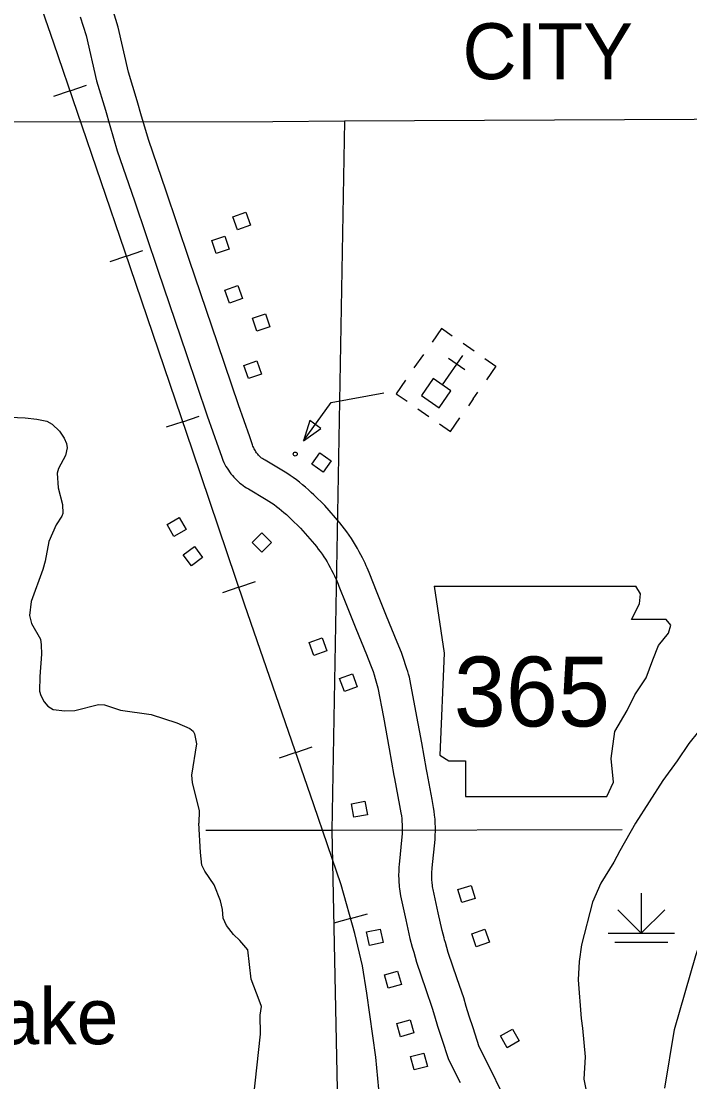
# Model space of a CAD drawing. Extents: x -19 to 366, y -4 to 359.
# Drawn here: x 158.742 to 159.697, y 178.636 to 180.152 of the extents above; entities that cross this region are included whole.
import ezdxf

# ---------------------------------------------------------------- set-up
doc = ezdxf.new("R2010")
doc.units = 0
for name, color, linetype in [('21', 7, 'Continuous'), ('60', 7, 'Continuous'), ('Level 19', 7, 'Continuous'), ('R_Axis Annot', 7, 'Continuous'), ('R_Contour Annot', 7, 'Continuous'), ('R_Fin Surface Annot', 7, 'Continuous'), ('R_Temp Easement', 7, 'Continuous'), ('R_Water Annot', 7, 'Continuous'), ('Sheet Fence', 7, 'Continuous'), ('T_Drafting', 7, 'Continuous'), ('T_Vehicle Path Lt Major', 7, 'Continuous')]:
    doc.layers.add(name, color=color, linetype=linetype)

msp = doc.modelspace()

# ---------------------------------------------------------------- linework, layer by layer
at = {"layer": '21'}
for points in [[(159.0441, 179.8727), (159.0627, 179.8792), (159.0693, 179.8605), (159.0506, 179.854)], [(159.0139, 179.8387), (159.0325, 179.8452), (159.039, 179.8265), (159.0204, 179.82)], [(159.0327, 179.7679), (159.0514, 179.7744), (159.0579, 179.7558), (159.0393, 179.7493)], [(159.072, 179.7275), (159.0906, 179.734), (159.0972, 179.7154), (159.0785, 179.7089)], [(159.0598, 179.66), (159.0784, 179.6665), (159.0849, 179.6478), (159.0663, 179.6413)], [(159.1572, 179.5187), (159.1685, 179.5349), (159.1847, 179.5236), (159.1734, 179.5074)], [(158.9676, 179.4425), (158.9772, 179.4253), (158.96, 179.4156), (158.9504, 179.4328)], [(159.0996, 179.4069), (159.0858, 179.3929), (159.0717, 179.4067), (159.0855, 179.4208)], [(158.9892, 179.4011), (159.0009, 179.3852), (158.985, 179.3735), (158.9733, 179.3893)], [(159.1531, 179.2639), (159.1716, 179.2705), (159.1783, 179.2519), (159.1597, 179.2453)], [(159.1968, 179.2123), (159.2154, 179.2189), (159.222, 179.2003), (159.2035, 179.1936)], [(159.217, 179.0138), (159.2135, 179.0332), (159.2329, 179.0367), (159.2364, 179.0173)], [(159.3847, 178.9164), (159.3904, 178.8975), (159.3714, 178.8918), (159.3658, 178.9107)], [(159.2354, 178.8498), (159.2546, 178.854), (159.2588, 178.8346), (159.2395, 178.8305)], [(159.4044, 178.8537), (159.4108, 178.835), (159.3921, 178.8286), (159.3857, 178.8472)], [(159.2797, 178.7938), (159.2851, 178.7748), (159.2661, 178.7694), (159.2607, 178.7883)], [(159.2974, 178.7243), (159.3028, 178.7054), (159.2838, 178.6999), (159.2784, 178.7188)], [(159.4438, 178.711), (159.4535, 178.6939), (159.4363, 178.6841), (159.4266, 178.7013)], [(159.3173, 178.6767), (159.3223, 178.6576), (159.3031, 178.6527), (159.2982, 178.6718)]]:
    msp.add_lwpolyline(points, close=True, dxfattribs=at)
at = {"layer": '60'}
for p, q in [((159.3891, 179.6806), (159.3735, 179.6914)), ((159.3165, 179.6759), (159.303, 179.6565)), ((159.3723, 179.6743), (159.3433, 179.6324)), ((159.3526, 179.6707), (159.3759, 179.6545)), ((159.3877, 179.6124), (159.3943, 179.622)), ((159.3877, 179.6124), (159.3809, 179.6025)), ((159.3087, 179.598), (159.3243, 179.5872))]:
    msp.add_line(p, q, dxfattribs=at)
for points in [[(159.3578, 179.7022), (159.3423, 179.713), (159.3288, 179.6936)], [(159.4045, 179.6699), (159.4201, 179.6591), (159.4066, 179.6396)], [(159.291, 179.6391), (159.2775, 179.6197), (159.2931, 179.6089)], [(159.1453, 179.5522), (159.1846, 179.6071), (159.26, 179.6208)], [(159.3397, 179.5765), (159.3553, 179.5657), (159.3688, 179.5851)]]:
    msp.add_lwpolyline(points, dxfattribs=at)
for points in [[(159.339, 179.5994), (159.3558, 179.6237), (159.3306, 179.6412), (159.3138, 179.6169)], [(159.17, 179.5701), (159.1543, 179.5814), (159.1453, 179.5522)]]:
    msp.add_lwpolyline(points, close=True, dxfattribs=at)
msp.add_circle((159.1333, 179.5334), 0.00284, dxfattribs=at)
at = {"layer": 'Level 19'}
msp.add_lwpolyline([(160.1035, 180.0139), (159.2039, 180.0095), (159.1015, 180.0085), (158.1504, 180.0074), (157.1262, 180.0062)], dxfattribs=at)
at = {"layer": 'R_Axis Annot'}
for points in [[(159.2039, 180.0095), (159.1856, 178.9951)], [(159.1856, 178.9951), (159.0055, 178.9948)], [(159.6007, 178.9958), (159.1856, 178.9951)], [(159.1856, 178.9951), (159.2063, 178)]]:
    msp.add_lwpolyline(points, dxfattribs=at)
at = {"layer": 'R_Contour Annot'}
for points in [[(159.2069, 179.4222), (159.2039, 179.4263), (159.2004, 179.4307), (159.1969, 179.435), (159.1756, 179.4597), (159.16, 179.4749), (159.1562, 179.4785), (159.1521, 179.4823), (159.1479, 179.486), (159.1437, 179.4895), (159.1394, 179.493), (159.135, 179.4963), (159.1305, 179.4996), (159.1259, 179.5027), (159.1213, 179.5058), (159.1166, 179.5087), (159.0904, 179.5244), (159.0883, 179.5257), (159.0872, 179.5263), (159.0863, 179.5269), (159.0853, 179.5277), (159.0843, 179.5285), (159.0834, 179.5292), (159.0826, 179.5299), (159.0818, 179.5308), (159.0808, 179.5319), (159.0798, 179.533), (159.0789, 179.5341), (159.078, 179.5353), (159.0771, 179.5366), (159.0763, 179.5379), (159.0754, 179.5393), (159.0747, 179.5406), (159.0741, 179.5418), (159.0735, 179.5432), (159.0729, 179.5446), (159.0722, 179.5464), (159.0682, 179.558), (159.0521, 179.6036), (159.0226, 179.6909), (158.9819, 179.8118), (158.9485, 179.9106), (158.9241, 179.9816), (158.9138, 180.0166), (158.9074, 180.0385), (158.8952, 180.0794), (158.8801, 180.1441), (158.8715, 180.172)], [(158.826, 180.1589), (158.8344, 180.1318), (158.8494, 180.0672), (158.862, 180.0251), (158.8684, 180.0033), (158.879, 179.9672), (158.9036, 179.8953), (158.9371, 179.7966), (158.9777, 179.6758), (159.0073, 179.5882), (159.0235, 179.5422), (159.0277, 179.5304), (159.0288, 179.5274), (159.03, 179.5244), (159.0313, 179.5215), (159.0328, 179.5186), (159.0343, 179.5158), (159.036, 179.513), (159.0377, 179.5103), (159.0395, 179.5077), (159.0415, 179.5051), (159.0435, 179.5026), (159.0456, 179.5002), (159.0478, 179.4978), (159.0499, 179.4958), (159.052, 179.4938), (159.0542, 179.4919), (159.0566, 179.4901), (159.0589, 179.4883), (159.0613, 179.4867), (159.0638, 179.4851), (159.0663, 179.4836), (159.0919, 179.4684), (159.0957, 179.466), (159.0994, 179.4635), (159.1031, 179.461), (159.1067, 179.4583), (159.1102, 179.4556), (159.1137, 179.4528), (159.1172, 179.45), (159.1206, 179.447), (159.1239, 179.444), (159.1271, 179.4409), (159.141, 179.4273), (159.1607, 179.4045), (159.1635, 179.401), (159.1663, 179.3975), (159.169, 179.3939)], [(159.4115, 178.6553), (159.3963, 178.6856), (159.3876, 178.7125), (159.382, 178.7294), (159.3778, 178.7434), (159.3741, 178.7555), (159.3647, 178.7826), (159.3521, 178.8204), (159.3481, 178.8349), (159.3468, 178.8387), (159.346, 178.8415), (159.3431, 178.8519), (159.3375, 178.8772), (159.3304, 178.9108), (159.33, 178.9127), (159.3297, 178.915), (159.3294, 178.9172), (159.3291, 178.9195), (159.3289, 178.9216), (159.3287, 178.9235), (159.3286, 178.9256), (159.3285, 178.9278), (159.3285, 178.9299), (159.3285, 178.9321), (159.3285, 178.934), (159.3286, 178.9363), (159.3288, 178.939), (159.329, 178.9416), (159.3331, 178.9819), (159.3335, 178.9881), (159.3336, 178.9939), (159.3336, 178.9996), (159.3334, 179.0056), (159.3331, 179.0112), (159.3326, 179.0169), (159.3319, 179.0224), (159.3311, 179.028), (159.329, 179.0394), (159.3218, 179.0776), (159.3211, 179.0821), (159.3142, 179.1203), (159.3059, 179.1657), (159.2978, 179.2091), (159.2964, 179.2144), (159.2953, 179.2185), (159.2941, 179.2225), (159.293, 179.2263), (159.2911, 179.2321), (159.2892, 179.2379), (159.2871, 179.2438), (159.285, 179.2493), (159.279, 179.2643), (159.2639, 179.3016), (159.2497, 179.3373), (159.2398, 179.3618), (159.2389, 179.364), (159.2376, 179.3673), (159.2363, 179.3706), (159.2349, 179.3737), (159.2334, 179.3771), (159.2318, 179.3803), (159.2295, 179.385), (159.2271, 179.3894), (159.2249, 179.3936), (159.2223, 179.3984), (159.2195, 179.4032), (159.2166, 179.408), (159.2136, 179.4126), (159.2104, 179.4173), (159.2069, 179.4222)], [(159.169, 179.3939), (159.1716, 179.3903), (159.1741, 179.3866), (159.1765, 179.3828), (159.1788, 179.379), (159.181, 179.3752), (159.1832, 179.3713), (159.1852, 179.3673), (159.1874, 179.3632), (159.1893, 179.3594), (159.1905, 179.357), (159.1916, 179.3544), (159.1927, 179.352), (159.1937, 179.3496), (159.1947, 179.3471), (159.1956, 179.3446), (159.2058, 179.3196), (159.22, 179.2839), (159.2351, 179.2467), (159.2409, 179.2321), (159.2427, 179.2273), (159.2445, 179.2223), (159.2461, 179.2175), (159.2477, 179.2124), (159.2487, 179.2091), (159.2497, 179.2057), (159.2506, 179.2023), (159.2515, 179.1988), (159.2594, 179.1571), (159.2676, 179.1119), (159.2744, 179.0738), (159.2753, 179.0691), (159.2825, 179.0308), (159.2843, 179.0203), (159.285, 179.016), (159.2855, 179.0119), (159.2859, 179.0076), (159.2861, 179.0034), (159.2863, 178.9989), (159.2863, 178.9945), (159.2862, 178.9902), (159.2859, 178.9857), (159.2818, 178.9461), (159.2815, 178.9424), (159.2813, 178.9385), (159.2812, 178.9353), (159.2811, 178.9324), (159.2811, 178.9294), (159.2812, 178.9265), (159.2813, 178.9233), (159.2815, 178.9204), (159.2817, 178.9174), (159.282, 178.9145), (159.2824, 178.9113), (159.2828, 178.908), (159.2833, 178.9047), (159.2839, 178.9016), (159.2912, 178.8672), (159.2972, 178.8405), (159.3005, 178.8282), (159.3018, 178.824), (159.3029, 178.8209), (159.3068, 178.8067), (159.3199, 178.7674), (159.329, 178.7409), (159.3325, 178.7297), (159.3368, 178.7151), (159.3426, 178.6977), (159.3524, 178.6676), (159.369, 178.6344)], [(159.494, 178.5166), (159.4895, 178.5235), (159.4616, 178.5657), (159.445, 178.5915), (159.4361, 178.6059), (159.4302, 178.6173), (159.4292, 178.6193), (159.4115, 178.6553)]]:
    msp.add_lwpolyline(points, dxfattribs=at)
at = {"layer": 'R_Fin Surface Annot'}
for p, q in [((159.332, 179.3446), (159.3464, 179.2485)), ((159.6268, 179.3334), (159.6201, 179.3445)), ((159.6252, 179.319), (159.6268, 179.3334)), ((159.614, 179.2966), (159.6252, 179.319)), ((159.6636, 179.2966), (159.614, 179.2966)), ((159.67, 179.2886), (159.6636, 179.2966)), ((159.6668, 179.2773), (159.67, 179.2886)), ((159.6524, 179.2597), (159.6668, 179.2773)), ((159.6444, 179.2389), (159.6524, 179.2597)), ((159.3464, 179.2485), (159.34, 179.1027)), ((159.6348, 179.2133), (159.6444, 179.2389)), ((159.6188, 179.1892), (159.6348, 179.2133)), ((159.6076, 179.1668), (159.6188, 179.1892)), ((159.5899, 179.1364), (159.6076, 179.1668)), ((159.5851, 179.0979), (159.5899, 179.1364)), ((159.34, 179.1027), (159.3528, 179.0947)), ((159.3528, 179.0947), (159.3769, 179.0947)), ((159.3769, 179.0947), (159.3769, 179.0434)), ((159.5883, 179.0643), (159.5851, 179.0979)), ((159.5787, 179.0434), (159.5883, 179.0643)), ((159.3769, 179.0434), (159.5787, 179.0434))]:
    msp.add_line(p, q, dxfattribs=at)
msp.add_lwpolyline([(159.332, 179.3446), (159.6201, 179.3445)], dxfattribs=at)
at = {"layer": 'R_Temp Easement'}
for points in [[(158.7138, 179.5866), (158.7475, 179.5854), (158.764, 179.5835), (158.7783, 179.5802), (158.7861, 179.5759), (158.7963, 179.5662), (158.803, 179.5562), (158.8063, 179.5484), (158.8073, 179.5425), (158.805, 179.5311), (158.7949, 179.5126), (158.7931, 179.5059), (158.7943, 179.4851), (158.8006, 179.4612), (158.8013, 179.4483), (158.7998, 179.4443), (158.7916, 179.432), (158.7813, 179.4084), (158.7759, 179.3804), (158.7724, 179.3682), (158.756, 179.3225), (158.7536, 179.3023), (158.7562, 179.291), (158.7691, 179.2685), (158.7703, 179.2603), (158.7707, 179.2472), (158.7682, 179.2151), (158.7678, 179.1942), (158.7698, 179.188), (158.7746, 179.1791), (158.7798, 179.1729), (158.7872, 179.168), (158.8039, 179.1663), (158.8183, 179.1668), (158.852, 179.1753), (158.8607, 179.1748), (158.8834, 179.1669), (158.9272, 179.1609), (158.964, 179.1491), (158.9826, 179.1409), (158.9876, 179.137), (158.9895, 179.1332), (158.9923, 179.1188), (158.9852, 179.0739), (158.9859, 179.0635), (158.996, 179.0229), (158.9954, 179.0054)], [(159.0703, 178.7821), (159.0658, 178.8242), (159.054, 178.8378), (159.0452, 178.8462), (159.0351, 178.8591), (159.0304, 178.8696), (159.0292, 178.8821), (159.0267, 178.8942), (159.0174, 178.9174), (159.004, 178.9367), (158.9997, 178.9453), (158.9981, 178.9637), (158.9954, 179.0054)], [(159.0738, 178.6116), (159.0838, 178.7038), (159.0833, 178.7307), (159.085, 178.7433), (159.0819, 178.7525), (159.0703, 178.7821)]]:
    msp.add_lwpolyline(points, dxfattribs=at)
at = {"layer": 'R_Water Annot'}
for p, q in [((158.8115, 180.053), (158.8351, 180.0611)), ((158.8115, 180.053), (158.7878, 180.0449)), ((158.8921, 179.8163), (158.8684, 179.8083)), ((158.8921, 179.8163), (158.9157, 179.8244)), ((158.9725, 179.5796), (158.9962, 179.5877)), ((158.9725, 179.5796), (158.9488, 179.5716)), ((159.0529, 179.3429), (159.0765, 179.3509)), ((159.0529, 179.3429), (159.0292, 179.3349)), ((159.1341, 179.1065), (159.1104, 179.0983)), ((159.1341, 179.1065), (159.1577, 179.1146)), ((159.2125, 178.8691), (159.2365, 178.8759)), ((159.2125, 178.8691), (159.1884, 178.8624))]:
    msp.add_line(p, q, dxfattribs=at)
msp.add_lwpolyline([(159.2556, 178.5944), (159.2483, 178.6706), (159.2355, 178.7623), (159.2293, 178.8014), (159.2185, 178.8477), (159.1989, 178.9172), (159.1598, 179.0316), (159.061, 179.3189), (158.9864, 179.5387), (158.8896, 179.8235), (158.7883, 180.1211), (158.7517, 180.2272)], dxfattribs=at)
msp.add_lwpolyline([(159.2556, 178.5944), (159.2483, 178.6706), (159.2355, 178.7623), (159.2293, 178.8014), (159.2185, 178.8477), (159.1989, 178.9172), (159.1598, 179.0316), (159.061, 179.3189), (158.9864, 179.5387), (158.8896, 179.8235), (158.7883, 180.1211), (158.7517, 180.2272)], dxfattribs=at)
at = {"layer": 'Sheet Fence'}
for points in [[(168.7902, 2.2442), (168.5607, 10.8615), (168.3304, 19.479), (168.0993, 28.0965), (167.8673, 36.7142), (167.6346, 45.3321), (167.4011, 53.95), (167.1668, 62.5681), (166.9316, 71.1863), (166.6957, 79.8047), (166.459, 88.4232), (166.2215, 97.0418), (165.9832, 105.6605), (165.7441, 114.2794), (165.5043, 122.8984), (165.2636, 131.5176), (165.0221, 140.1368), (164.7799, 148.7563), (164.5369, 157.3758), (164.2931, 165.9955), (164.0485, 174.6153), (163.8031, 183.2352), (163.5569, 191.8553), (163.31, 200.4755), (163.0623, 209.0959), (162.8138, 217.7164), (162.5645, 226.337), (162.3145, 234.9577), (162.0637, 243.5786), (161.8121, 252.1997), (161.5597, 260.8208), (161.3066, 269.4421), (161.0527, 278.0636), (160.798, 286.6851), (160.5426, 295.3068), (160.2864, 303.9287), (160.0294, 312.5507), (159.7717, 321.1728), (159.5132, 329.7951), (159.2539, 338.4175), (158.9939, 347.04)], [(161.4532, 2.0533), (161.2336, 10.6702), (161.0133, 19.2873), (160.7922, 27.9044), (160.5704, 36.5217), (160.3478, 45.1392), (160.1245, 53.7568), (159.9003, 62.3745), (159.6754, 70.9923), (159.4498, 79.6103), (159.2234, 88.2284), (158.9962, 96.8466), (158.7683, 105.465), (158.5396, 114.0835), (158.3102, 122.7022), (158.08, 131.321), (157.849, 139.9399), (157.6173, 148.559), (157.3849, 157.1782), (157.1517, 165.7975), (156.9177, 174.417), (156.683, 183.0366), (156.511, 189.3363)], [(0, 172.2839), (7.1335, 172.2883), (14.267, 172.3015), (21.4005, 172.3236), (28.5339, 172.3544), (35.6673, 172.3941), (42.8006, 172.4426), (49.9339, 172.4999), (57.0671, 172.566), (64.2002, 172.6409), (71.3332, 172.7246), (78.4661, 172.8172), (85.5989, 172.9186), (92.7315, 173.0287), (99.8641, 173.1477), (106.9964, 173.2755), (114.1286, 173.4122), (121.2606, 173.5576), (128.3925, 173.7119), (135.5241, 173.8749), (142.6555, 174.0468), (149.7867, 174.2275), (156.9177, 174.417), (164.0485, 174.6153), (171.179, 174.8224), (178.3092, 175.0383), (185.4392, 175.2631), (192.5688, 175.4966), (199.6982, 175.739), (206.8273, 175.9902), (213.9561, 176.2502), (221.0845, 176.5189), (228.2126, 176.7965), (235.3404, 177.083), (242.4677, 177.3782), (249.5948, 177.6822), (256.7214, 177.995), (263.8476, 178.3167), (270.9735, 178.6471), (278.0989, 178.9863), (285.2239, 179.3344), (292.3485, 179.6912), (299.4726, 180.0569), (306.5963, 180.4314), (313.7195, 180.8146), (320.8422, 181.2067), (327.9644, 181.6076), (335.0862, 182.0172), (342.2074, 182.4357)]]:
    msp.add_spline(points, degree=3, dxfattribs=at)
at = {"layer": 'T_Drafting'}
for p, q in [((159.6279, 178.9051), (159.6279, 178.8482)), ((159.6279, 178.8482), (159.5944, 178.8817)), ((159.6279, 178.8482), (159.6614, 178.8817)), ((159.5806, 178.8482), (159.6753, 178.8482)), ((159.5901, 178.8353), (159.6658, 178.8353))]:
    msp.add_line(p, q, dxfattribs=at)
at = {"layer": 'T_Vehicle Path Lt Major'}
for points in [[(159.9697, 179.2987), (159.9421, 179.2927), (159.9173, 179.283), (159.9036, 179.2736), (159.887, 179.2661), (159.8475, 179.2432), (159.7998, 179.2129), (159.7284, 179.1572), (159.7098, 179.1367), (159.6957, 179.1194), (159.6794, 179.0944), (159.6585, 179.0667), (159.6195, 179.0053), (159.5971, 178.966), (159.5887, 178.9495), (159.5702, 178.9198), (159.558, 178.8924), (159.5424, 178.8314), (159.539, 178.8077), (159.5379, 178.7815), (159.5419, 178.7261), (159.5439, 178.712)], [(159.6614, 178.6264), (159.6753, 178.7104), (159.706, 178.816), (159.7282, 178.8817), (159.7659, 178.9793), (159.777, 178.9983), (159.8018, 179.034), (159.8468, 179.0952), (159.8786, 179.1301), (159.8922, 179.1417), (159.9249, 179.1689), (159.9519, 179.1883)], [(159.5439, 178.712), (159.5477, 178.671), (159.5456, 178.6391), (159.5515, 178.6102), (159.5545, 178.5836), (159.5648, 178.5544), (159.569, 178.4962), (159.5952, 178.3569), (159.5979, 178.3254), (159.6019, 178.2972), (159.6042, 178.2756), (159.6111, 178.2052), (159.6117, 178.194), (159.6152, 178.1643), (159.6153, 178.1142), (159.6188, 178.0787), (159.6279, 178.0301)]]:
    msp.add_lwpolyline(points, dxfattribs=at)

# ---------------------------------------------------------------- texts
at = {"layer": 'Level 19'}
msp.add_text('CITY', height=0.08, dxfattribs=at).set_placement((159.3724, 180.0695))
at = {"layer": 'R_Fin Surface Annot'}
msp.add_text('365', height=0.1, dxfattribs=at).set_placement((159.36, 179.1437))
at = {"layer": 'R_Temp Easement'}
msp.add_text('Lake', height=0.08, dxfattribs=at).set_placement((158.6485, 178.6893))

doc.saveas('drawing.dxf')
